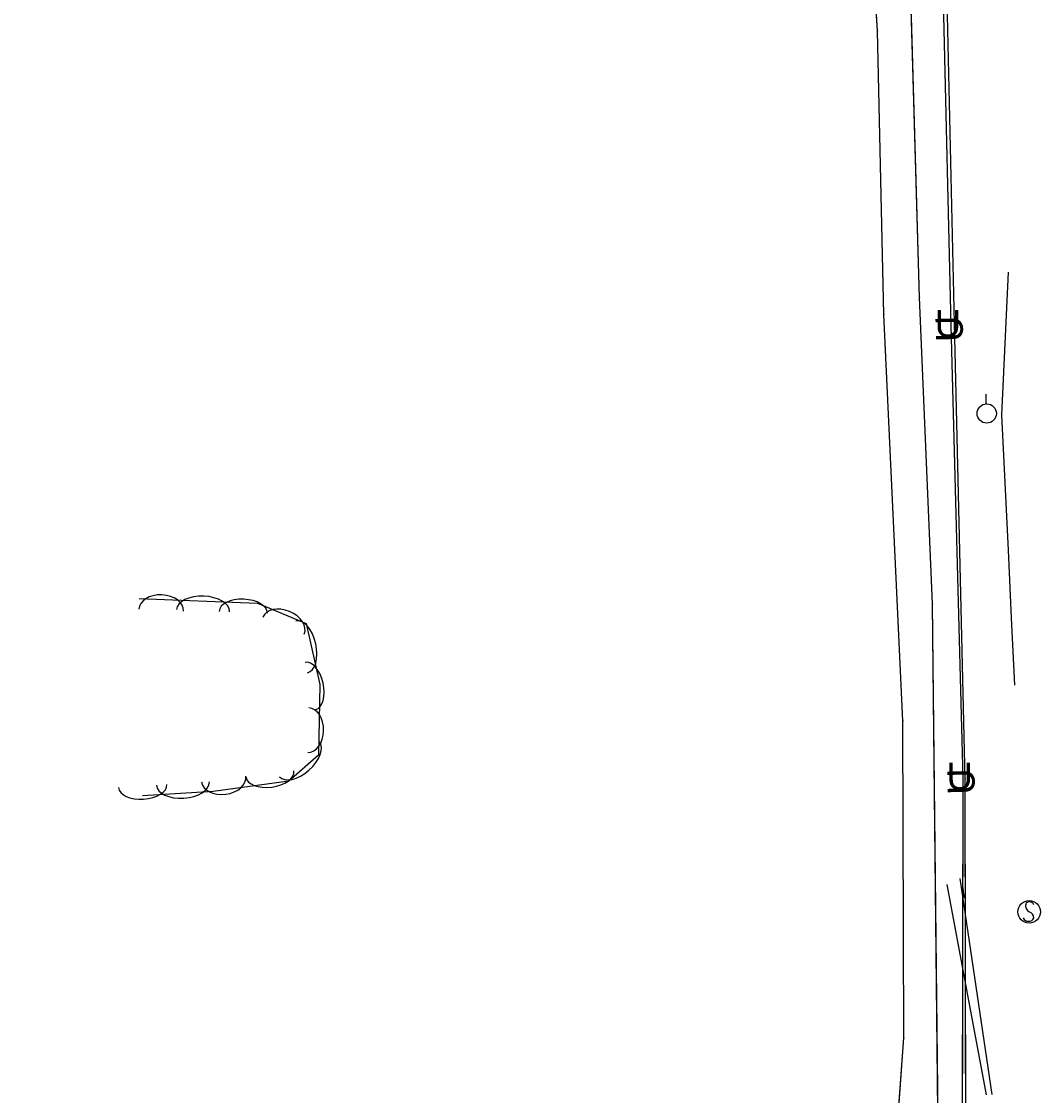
# Model space of a CAD drawing. Extents: x 954793 to 988390, y 1867850 to 1924428.
# Drawn here: x 957990.1 to 958215.5, y 1917668.7 to 1917906.2 of the extents above; entities that cross this region are included whole.
import ezdxf

# ---------------------------------------------------------------- set-up
doc = ezdxf.new("R2010")
doc.units = 0
for name, color, linetype in [('Default', 7, 'Continuous'), ('S_DITCHLINE', 7, 'Continuous'), ('S_FIBER_OPTIC_CABLE', 7, 'Continuous'), ('S_GAS_UTILITIES', 7, 'Continuous'), ('S_SIGN', 7, 'Continuous'), ('S_STREAM', 7, 'Continuous'), ('S_TREE', 7, 'Continuous'), ('S_UNDERGROUND_CABLE', 7, 'Continuous'), ('S_UTILITY_POLE', 7, 'Continuous'), ('S_UTL_PT_SYM', 7, 'Continuous'), ('S_WATER_UTILITIES', 7, 'Continuous')]:
    doc.layers.add(name, color=color, linetype=linetype)

msp = doc.modelspace()

# ---------------------------------------------------------------- linework, layer by layer
at = {"layer": 'S_DITCHLINE'}
for points in [[(958209.8, 1917759.39), (958209.08, 1917774.34), (958208.36, 1917789.29), (958207.64, 1917804.24), (958206.92, 1917819.19), (958207.65, 1917834.98), (958208.38, 1917850.76)], [(958204.79, 1917668.88), (958201.27, 1917692.76), (958197.74, 1917716.64)], [(958203.54, 1917668.82), (958199.2, 1917692.08), (958194.85, 1917715.33)]]:
    msp.add_lwpolyline(points, dxfattribs=at)
at = {"layer": 'S_FIBER_OPTIC_CABLE'}
for p, q in [((958196.48, 1917839.48), (958194.83, 1917910.84)), ((958198.79, 1917738.67), (958196.48, 1917839.48)), ((958198.97, 1917651.75), (958198.79, 1917738.67))]:
    msp.add_line(p, q, dxfattribs=at)
msp.add_lwpolyline([(958205.94, 1917480.71), (958203.38, 1917550.07), (958200.02, 1917583.21), (958198.38, 1917591.47), (958198.97, 1917651.75), (958198.79, 1917738.67), (958196.48, 1917839.48), (958194.83, 1917910.84), (958192.88, 1917954.88), (958193.76, 1917995.06), (958189.96, 1918026.92), (958177.77, 1918071.59), (958172.07, 1918106.29), (958160.99, 1918169.38), (958148.26, 1918236.39), (958133.98, 1918295.35), (958123.58, 1918330.08)], dxfattribs=at)
msp.add_lwpolyline([(958205.94, 1917480.71), (958203.38, 1917550.07), (958200.02, 1917583.21), (958198.38, 1917591.47), (958198.97, 1917651.75), (958198.79, 1917738.67), (958196.48, 1917839.48), (958194.83, 1917910.84), (958192.88, 1917954.88), (958193.76, 1917995.06), (958189.96, 1918026.92), (958177.77, 1918071.59), (958172.07, 1918106.29), (958160.99, 1918169.38), (958148.26, 1918236.39), (958133.98, 1918295.35), (958123.58, 1918330.08)], dxfattribs=at)
at = {"layer": 'S_GAS_UTILITIES'}
for p, q in [((958188.7, 1917845.14), (958186.62, 1917917.63)), ((958191.6, 1917777.38), (958188.7, 1917845.14)), ((958192.94, 1917651.13), (958191.6, 1917777.38))]:
    msp.add_line(p, q, dxfattribs=at)
msp.add_lwpolyline([(958201.08, 1917478.73), (958196.55, 1917548.51), (958193.98, 1917598.17), (958192.94, 1917651.13), (958191.6, 1917777.38), (958188.7, 1917845.14), (958186.62, 1917917.63), (958181.51, 1917974.64), (958175.56, 1918027.5), (958165.83, 1918082.11), (958165.59, 1918083.15), (958151.52, 1918153.98), (958133.62, 1918230.55), (958110.46, 1918312.02), (958092.28, 1918408.31), (958077.32, 1918485.29), (958060.45, 1918552.99), (958045.56, 1918626.28), (958030.45, 1918695.1), (958011.59, 1918765.21), (958012.91, 1918784.85), (957990.11, 1918862.67)], dxfattribs=at)
msp.add_lwpolyline([(958201.08, 1917478.73), (958196.55, 1917548.51), (958193.98, 1917598.17), (958192.94, 1917651.13), (958191.6, 1917777.38), (958188.7, 1917845.14), (958186.62, 1917917.63), (958181.51, 1917974.64), (958175.56, 1918027.5), (958165.83, 1918082.11), (958165.59, 1918083.15), (958151.52, 1918153.98), (958133.62, 1918230.55), (958110.46, 1918312.02), (958092.28, 1918408.31), (958077.32, 1918485.29), (958060.45, 1918552.99), (958045.56, 1918626.28), (958030.45, 1918695.1), (958011.59, 1918765.21), (958012.91, 1918784.85), (957990.11, 1918862.67)], dxfattribs=at)
at = {"layer": 'S_SIGN'}
msp.add_circle((958212.98, 1917709.3), 2.49, dxfattribs=at)
for centre, radius, start, end in [((958213.05, 1917710.57), 0.95, 16.5258, 156.8957), ((958213.67, 1917710.63), 1.5, 167.1196, 241.9813), ((958212.57, 1917707.96), 1.4, 358.6529, 73.7063), ((958212.83, 1917708.48), 1.28, 204.641, 335.359)]:
    msp.add_arc(centre, radius, start, end, dxfattribs=at)
at = {"layer": 'S_STREAM'}
msp.add_lwpolyline([(958198.24, 1917714.96), (958198.57, 1917712.34)], dxfattribs=at)
at = {"layer": 'S_TREE'}
msp.add_lwpolyline([(958016.17, 1917778.58), (958042.34, 1917777.54), (958053.05, 1917773.08), (958056.11, 1917759.55), (958055.82, 1917743.96), (958049.24, 1917738.17), (958032.5, 1917735.94), (958016.86, 1917734.97)], dxfattribs=at)
for centre, major_axis, ratio in [((958021.02, 1917776), (-4.95, 0.2), 0.685311), ((958030.29, 1917775.89), (-5.86, 0.23), 0.55008), ((958039.15, 1917775.54), (-5.34, 0.21), 0.540699), ((958048.07, 1917772.58), (-4.58, 1.9), 0.685311), ((958052.05, 1917767.89), (-1.29, 5.72), 0.55008), ((958054, 1917759.24), (-1.18, 5.22), 0.540699), ((958053.54, 1917749.45), (0.09, 4.95), 0.685311), ((958051.56, 1917743.04), (4.41, 3.87), 0.55008), ((958045.08, 1917739.75), (5.3, 0.7), 0.540699), ((958025.8, 1917737.65), (5.86, 0.36), 0.55008), ((958034.84, 1917738.66), (4.91, 0.65), 0.685311), ((958016.94, 1917737.1), (5.34, 0.33), 0.540699)]:
    msp.add_ellipse(centre, major_axis=major_axis, ratio=ratio, start_param=3.141593, end_param=6.283185, dxfattribs=at)
at = {"layer": 'S_UNDERGROUND_CABLE'}
for p, q in [((958195.73, 1917838.96), (958194.03, 1917910.58)), ((958198.34, 1917738.84), (958195.73, 1917838.96)), ((958198.24, 1917651.72), (958198.34, 1917738.84))]:
    msp.add_line(p, q, dxfattribs=at)
msp.add_lwpolyline([(958208.69, 1917589.83), (958199.48, 1917590.98), (958198.24, 1917651.72), (958198.34, 1917738.84), (958195.73, 1917838.96), (958194.03, 1917910.58), (958192.11, 1917954.33), (958193.15, 1917994.97), (958188.69, 1918026.8), (958177.05, 1918071.37), (958171.17, 1918105.05), (958160.27, 1918169.26), (958147.43, 1918235.94), (958132.94, 1918294.75), (958122.85, 1918329.5)], dxfattribs=at)
msp.add_lwpolyline([(958208.69, 1917589.83), (958199.48, 1917590.98), (958198.24, 1917651.72), (958198.34, 1917738.84), (958195.73, 1917838.96), (958194.03, 1917910.58), (958192.11, 1917954.33), (958193.15, 1917994.97), (958188.69, 1918026.8), (958177.05, 1918071.37), (958171.17, 1918105.05), (958160.27, 1918169.26), (958147.43, 1918235.94), (958132.94, 1918294.75), (958122.85, 1918329.5)], dxfattribs=at)
at = {"layer": 'S_UTILITY_POLE'}
msp.add_line((958203.46, 1917821.64), (958203.46, 1917823.75), dxfattribs=at)
msp.add_circle((958203.58, 1917819.5), 2.13, dxfattribs=at)
at = {"layer": 'S_UTL_PT_SYM'}
for points in [[(958179.45, 1917904.11), (958179.4, 1917904.11), (958179.45, 1917904.11), (958179.46, 1917904.06), (958179.45, 1917904.11), (958179.5, 1917904.12), (958179.45, 1917904.11), (958179.45, 1917904.16)], [(958179.45, 1917904.11), (958179.4, 1917904.11), (958179.45, 1917904.11), (958179.46, 1917904.06), (958179.45, 1917904.11), (958179.5, 1917904.12), (958179.45, 1917904.11), (958179.45, 1917904.16)], [(958188.7, 1917845.14), (958188.65, 1917845.13), (958188.7, 1917845.14), (958188.71, 1917845.09), (958188.7, 1917845.14), (958188.75, 1917845.14), (958188.7, 1917845.14), (958188.7, 1917845.19)], [(958188.7, 1917845.14), (958188.65, 1917845.13), (958188.7, 1917845.14), (958188.71, 1917845.09), (958188.7, 1917845.14), (958188.75, 1917845.14), (958188.7, 1917845.14), (958188.7, 1917845.19)], [(958180.84, 1917841.36), (958180.79, 1917841.35), (958180.84, 1917841.36), (958180.84, 1917841.31), (958180.84, 1917841.36), (958180.89, 1917841.36), (958180.84, 1917841.36), (958180.84, 1917841.41)], [(958180.84, 1917841.36), (958180.79, 1917841.35), (958180.84, 1917841.36), (958180.84, 1917841.31), (958180.84, 1917841.36), (958180.89, 1917841.36), (958180.84, 1917841.36), (958180.84, 1917841.41)], [(958196.48, 1917839.48), (958196.43, 1917839.48), (958196.48, 1917839.48), (958196.48, 1917839.43), (958196.48, 1917839.48), (958196.53, 1917839.48), (958196.48, 1917839.48), (958196.48, 1917839.53)], [(958196.48, 1917839.48), (958196.43, 1917839.48), (958196.48, 1917839.48), (958196.48, 1917839.43), (958196.48, 1917839.48), (958196.53, 1917839.48), (958196.48, 1917839.48), (958196.48, 1917839.53)], [(958191.6, 1917777.38), (958191.55, 1917777.38), (958191.6, 1917777.38), (958191.6, 1917777.33), (958191.6, 1917777.38), (958191.65, 1917777.39), (958191.6, 1917777.38), (958191.6, 1917777.43)], [(958191.6, 1917777.38), (958191.55, 1917777.38), (958191.6, 1917777.38), (958191.6, 1917777.33), (958191.6, 1917777.38), (958191.65, 1917777.39), (958191.6, 1917777.38), (958191.6, 1917777.43)], [(958185, 1917751.53), (958184.95, 1917751.53), (958185, 1917751.53), (958185, 1917751.48), (958185, 1917751.53), (958185.05, 1917751.53), (958185, 1917751.53), (958184.99, 1917751.58)], [(958185, 1917751.53), (958184.95, 1917751.53), (958185, 1917751.53), (958185, 1917751.48), (958185, 1917751.53), (958185.05, 1917751.53), (958185, 1917751.53), (958184.99, 1917751.58)], [(958198.79, 1917738.67), (958198.74, 1917738.67), (958198.79, 1917738.67), (958198.79, 1917738.62), (958198.79, 1917738.67), (958198.84, 1917738.67), (958198.79, 1917738.67), (958198.79, 1917738.72)], [(958198.79, 1917738.67), (958198.74, 1917738.67), (958198.79, 1917738.67), (958198.79, 1917738.62), (958198.79, 1917738.67), (958198.84, 1917738.67), (958198.79, 1917738.67), (958198.79, 1917738.72)], [(958185.21, 1917681.4), (958185.16, 1917681.4), (958185.21, 1917681.4), (958185.21, 1917681.35), (958185.21, 1917681.4), (958185.26, 1917681.4), (958185.21, 1917681.4), (958185.21, 1917681.45)], [(958185.21, 1917681.4), (958185.16, 1917681.4), (958185.21, 1917681.4), (958185.21, 1917681.35), (958185.21, 1917681.4), (958185.26, 1917681.4), (958185.21, 1917681.4), (958185.21, 1917681.45)]]:
    msp.add_lwpolyline(points, close=True, dxfattribs=at)
for points in [[(958179.45, 1917904.11), (958179.45, 1917904.16), (958179.45, 1917904.11), (958179.4, 1917904.11), (958179.45, 1917904.11), (958179.45, 1917904.06), (958179.45, 1917904.11), (958179.5, 1917904.11)], [(958188.7, 1917845.14), (958188.7, 1917845.19), (958188.7, 1917845.14), (958188.65, 1917845.14), (958188.7, 1917845.14), (958188.7, 1917845.09), (958188.7, 1917845.14), (958188.75, 1917845.14)], [(958180.84, 1917841.36), (958180.84, 1917841.41), (958180.84, 1917841.36), (958180.79, 1917841.36), (958180.84, 1917841.36), (958180.84, 1917841.31), (958180.84, 1917841.36), (958180.89, 1917841.36)], [(958196.48, 1917839.48), (958196.48, 1917839.53), (958196.48, 1917839.48), (958196.43, 1917839.48), (958196.48, 1917839.48), (958196.48, 1917839.43), (958196.48, 1917839.48), (958196.53, 1917839.48)], [(958191.6, 1917777.38), (958191.6, 1917777.43), (958191.6, 1917777.38), (958191.55, 1917777.38), (958191.6, 1917777.38), (958191.6, 1917777.33), (958191.6, 1917777.38), (958191.65, 1917777.38)], [(958185, 1917751.53), (958185, 1917751.58), (958185, 1917751.53), (958184.95, 1917751.53), (958185, 1917751.53), (958185, 1917751.48), (958185, 1917751.53), (958185.05, 1917751.53)], [(958198.79, 1917738.67), (958198.79, 1917738.72), (958198.79, 1917738.67), (958198.74, 1917738.67), (958198.79, 1917738.67), (958198.79, 1917738.62), (958198.79, 1917738.67), (958198.84, 1917738.67)], [(958185.21, 1917681.4), (958185.21, 1917681.45), (958185.21, 1917681.4), (958185.16, 1917681.4), (958185.21, 1917681.4), (958185.21, 1917681.35), (958185.21, 1917681.4), (958185.26, 1917681.4)]]:
    msp.add_lwpolyline(points, dxfattribs=at)
at = {"layer": 'S_WATER_UTILITIES'}
for p, q in [((958179.45, 1917904.11), (958174.32, 1917982.48)), ((958180.84, 1917841.36), (958179.45, 1917904.11)), ((958185, 1917751.53), (958180.84, 1917841.36)), ((958185.21, 1917681.4), (958185, 1917751.53)), ((958181.42, 1917628.01), (958185.21, 1917681.4))]:
    msp.add_line(p, q, dxfattribs=at)
msp.add_lwpolyline([(958170.35, 1917499.37), (958173.15, 1917555.83), (958181.42, 1917628.01), (958185.21, 1917681.4), (958185, 1917751.53), (958180.84, 1917841.36), (958179.45, 1917904.11), (958174.32, 1917982.48)], dxfattribs=at)
msp.add_lwpolyline([(958170.35, 1917499.37), (958173.15, 1917555.83), (958181.42, 1917628.01), (958185.21, 1917681.4), (958185, 1917751.53), (958180.84, 1917841.36), (958179.45, 1917904.11), (958174.32, 1917982.48)], dxfattribs=at)

# ---------------------------------------------------------------- texts
at = {"layer": 'Default'}
for rotation, p in [(360, (958192.1, 1917836.41)), (91.3582, (958198.36, 1917835.39)), (360, (958194.71, 1917736.29)), (91.4928, (958200.98, 1917735.28))]:
    msp.add_text('U', height=6, rotation=rotation, dxfattribs=at).set_placement(p)

doc.saveas('drawing.dxf')
